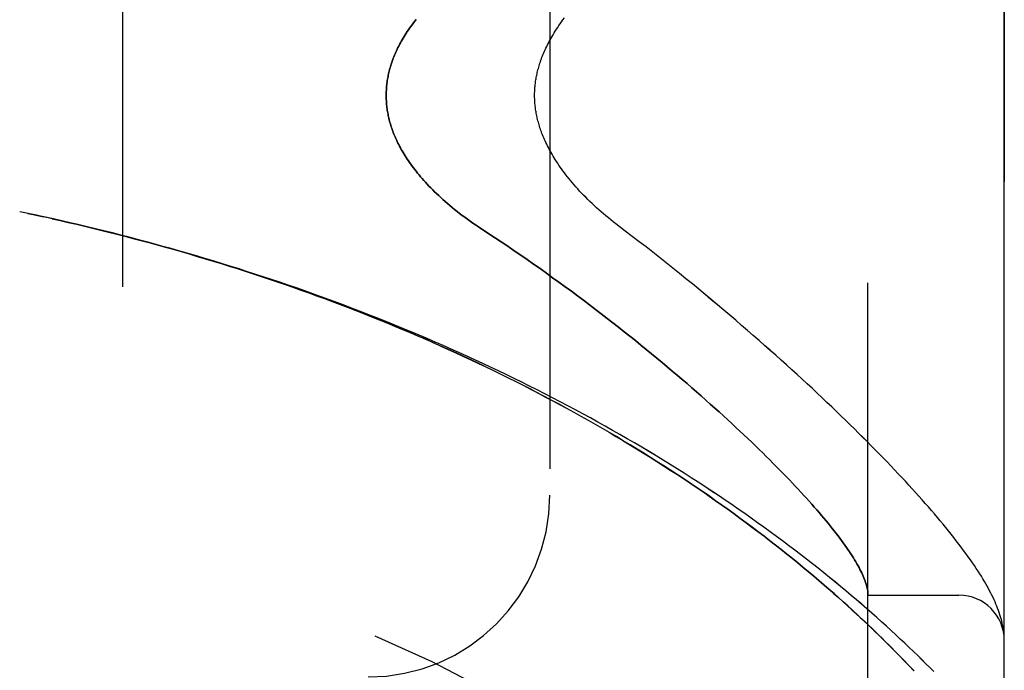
# Model space of a CAD drawing. Header units: inches. Extents: x 0 to 193, y 0 to 125.
# Tile 264 of 278: x 102.199 to 103.553, y 68.75 to 69.645. Entities that reach past the tile are written whole.
import ezdxf

# ---------------------------------------------------------------- set-up
doc = ezdxf.new("R2010")
doc.units = ezdxf.units.IN
doc.header["$LTSCALE"] = 10.635988
doc.header["$MEASUREMENT"] = 0
doc.linetypes.add('HIDDEN', pattern=[0.2, 0.1, -0.1])
doc.layers.add('LEFTHAND_DOOR_ASSEMBLY', color=7, linetype='CONTINUOUS')
doc.layers.add('RIGHTHAND_DOOR_ASSEMBLY', color=7, linetype='CONTINUOUS')

msp = doc.modelspace()

# ---------------------------------------------------------------- linework, layer by layer
at = {"layer": 'LEFTHAND_DOOR_ASSEMBLY', "color": 8, "linetype": 'HIDDEN'}
for p, q in [((103.3656, 68.2194), (103.3656, 70.8619)), ((103.5531, 68.5957), (103.5531, 70.4857)), ((102.3406, 70.3407), (102.3406, 68.7407)), ((102.9281, 70.0907), (102.9281, 68.9907)), ((102.2106, 69.3782), (102.1991, 69.3806)), ((102.2222, 69.3757), (102.2102, 69.3783)), ((103.3656, 68.8532), (103.4906, 68.8532)), ((103.5523, 68.803), (103.5521, 68.8041)), ((103.5523, 68.8023), (103.5523, 68.803)), ((103.5524, 68.8016), (103.5523, 68.8023)), ((103.5526, 68.7999), (103.5525, 68.8006)), ((103.5527, 68.7992), (103.5526, 68.7999)), ((103.5528, 68.7985), (103.5527, 68.7992)), ((103.5528, 68.7978), (103.5528, 68.7985)), ((103.5529, 68.7972), (103.5528, 68.7978)), ((103.4219, 68.7564), (103.4144, 68.7641)), ((103.429, 68.7489), (103.4219, 68.7564))]:
    msp.add_line(p, q, dxfattribs=at)
for points in [[(102.7442, 69.6451), (102.7423, 69.6427), (102.7405, 69.6403), (102.7387, 69.6379), (102.7369, 69.6355), (102.7353, 69.6331), (102.7337, 69.6308), (102.7321, 69.6284), (102.7306, 69.6261), (102.7291, 69.6238), (102.7277, 69.6216), (102.7264, 69.6193), (102.7251, 69.6171), (102.7238, 69.6149), (102.7226, 69.6127), (102.7215, 69.6106), (102.7204, 69.6084), (102.7193, 69.6063), (102.7183, 69.6041), (102.7173, 69.602), (102.7163, 69.6), (102.7154, 69.5979), (102.7146, 69.5958), (102.7137, 69.5938), (102.7129, 69.5918), (102.7122, 69.5898), (102.7115, 69.5878), (102.7108, 69.5858), (102.7101, 69.5838), (102.7095, 69.5819), (102.7089, 69.5799), (102.7083, 69.578), (102.7078, 69.576), (102.7073, 69.5741), (102.7068, 69.5722), (102.7064, 69.5703), (102.706, 69.5684), (102.7056, 69.5665), (102.7053, 69.5646), (102.7049, 69.5628), (102.7046, 69.5609), (102.7044, 69.559), (102.7041, 69.5572), (102.7039, 69.5553), (102.7037, 69.5535), (102.7036, 69.5516), (102.7034, 69.5498), (102.7033, 69.548), (102.7032, 69.5461), (102.7032, 69.5443), (102.7031, 69.5425), (102.7031, 69.5407), (102.7031, 69.5388), (102.7032, 69.537), (102.7032, 69.5352), (102.7033, 69.5333), (102.7034, 69.5315), (102.7036, 69.5297), (102.7037, 69.5278), (102.7039, 69.526), (102.7041, 69.5241), (102.7044, 69.5223), (102.7046, 69.5204), (102.7049, 69.5185), (102.7053, 69.5167), (102.7056, 69.5148), (102.706, 69.5129), (102.7064, 69.511), (102.7068, 69.5091), (102.7073, 69.5072), (102.7078, 69.5053), (102.7083, 69.5033), (102.7089, 69.5014), (102.7095, 69.4994), (102.7101, 69.4975), (102.7108, 69.4955), (102.7115, 69.4935), (102.7122, 69.4915), (102.7129, 69.4895), (102.7137, 69.4875), (102.7146, 69.4855), (102.7154, 69.4834), (102.7163, 69.4813), (102.7173, 69.4793), (102.7183, 69.4772), (102.7193, 69.475), (102.7204, 69.4729), (102.7215, 69.4707), (102.7226, 69.4686), (102.7238, 69.4664), (102.7251, 69.4642), (102.7264, 69.462), (102.7277, 69.4597), (102.7291, 69.4575), (102.7306, 69.4552), (102.7321, 69.4529), (102.7337, 69.4505), (102.7353, 69.4482), (102.7369, 69.4458), (102.7387, 69.4434), (102.7405, 69.441), (102.7423, 69.4386), (102.7442, 69.4362), (102.7462, 69.4337), (102.7483, 69.4312), (102.7504, 69.4287), (102.7525, 69.4262), (102.7548, 69.4236), (102.7571, 69.4211), (102.7595, 69.4185), (102.7619, 69.4159), (102.7644, 69.4133), (102.767, 69.4106), (102.7697, 69.408), (102.7725, 69.4053), (102.7753, 69.4027), (102.7782, 69.4), (102.7812, 69.3973), (102.7842, 69.3946), (102.7873, 69.3919), (102.7905, 69.3892), (102.7937, 69.3865), (102.7971, 69.3837), (102.8005, 69.381), (102.8039, 69.3783), (102.8074, 69.3756), (102.811, 69.373), (102.8147, 69.3703), (102.8184, 69.3676), (102.8222, 69.365), (102.826, 69.3624), (102.8298, 69.3598), (102.8429, 69.3512)], [(103.0319, 69.354), (103.0189, 69.3638), (103.0154, 69.3665), (103.012, 69.3693), (103.0086, 69.372), (103.0053, 69.3748), (103.0019, 69.3776), (102.9987, 69.3804), (102.9955, 69.3833), (102.9923, 69.3861), (102.9892, 69.389), (102.9861, 69.3918), (102.9831, 69.3947), (102.9802, 69.3976), (102.9774, 69.4005), (102.9746, 69.4033), (102.9718, 69.4062), (102.9691, 69.409), (102.9665, 69.4119), (102.964, 69.4147), (102.9616, 69.4175), (102.9592, 69.4203), (102.9568, 69.4231), (102.9546, 69.4259), (102.9524, 69.4287), (102.9502, 69.4314), (102.9482, 69.4341), (102.9462, 69.4368), (102.9443, 69.4394), (102.9424, 69.4421), (102.9406, 69.4447), (102.9389, 69.4472), (102.9372, 69.4498), (102.9356, 69.4523), (102.9341, 69.4548), (102.9326, 69.4572), (102.9312, 69.4596), (102.9298, 69.462), (102.9285, 69.4643), (102.9273, 69.4667), (102.9261, 69.469), (102.9249, 69.4712), (102.9238, 69.4735), (102.9228, 69.4757), (102.9217, 69.4779), (102.9208, 69.48), (102.9199, 69.4821), (102.919, 69.4842), (102.9181, 69.4863), (102.9173, 69.4883), (102.9166, 69.4904), (102.9159, 69.4923), (102.9152, 69.4943), (102.9145, 69.4962), (102.9139, 69.4982), (102.9133, 69.5), (102.9128, 69.5019), (102.9123, 69.5038), (102.9118, 69.5056), (102.9113, 69.5074), (102.9109, 69.5092), (102.9105, 69.5109), (102.9101, 69.5127), (102.9098, 69.5144), (102.9094, 69.5161), (102.9091, 69.5178), (102.9089, 69.5195), (102.9086, 69.5212), (102.9084, 69.5229), (102.9082, 69.5245), (102.908, 69.5262), (102.9078, 69.5278), (102.9077, 69.5294), (102.9075, 69.531), (102.9074, 69.5326), (102.9073, 69.5343), (102.9073, 69.5359), (102.9072, 69.5375), (102.9072, 69.539), (102.9072, 69.5406), (102.9072, 69.5422), (102.9072, 69.5438), (102.9073, 69.5454), (102.9073, 69.547), (102.9074, 69.5486), (102.9075, 69.5503), (102.9077, 69.5519), (102.9078, 69.5535), (102.908, 69.5551), (102.9082, 69.5568), (102.9084, 69.5584), (102.9086, 69.5601), (102.9089, 69.5618), (102.9091, 69.5635), (102.9094, 69.5652), (102.9098, 69.5669), (102.9101, 69.5686), (102.9105, 69.5704), (102.9109, 69.5721), (102.9113, 69.5739), (102.9118, 69.5757), (102.9123, 69.5775), (102.9128, 69.5794), (102.9133, 69.5813), (102.9139, 69.5831), (102.9145, 69.5851), (102.9152, 69.587), (102.9159, 69.589), (102.9166, 69.5909), (102.9173, 69.593), (102.9181, 69.595), (102.919, 69.5971), (102.9198, 69.5992), (102.9208, 69.6013), (102.9217, 69.6034), (102.9227, 69.6056), (102.9238, 69.6078), (102.9249, 69.6101), (102.9261, 69.6123), (102.9273, 69.6146), (102.9285, 69.617), (102.9298, 69.6193), (102.9312, 69.6217), (102.9326, 69.6241), (102.9341, 69.6265), (102.9356, 69.629), (102.9372, 69.6315), (102.9389, 69.6341), (102.9406, 69.6366), (102.9424, 69.6392), (102.9443, 69.6419), (102.9462, 69.6445), (102.9482, 69.6472)], [(103.4144, 68.7641), (103.4106, 68.7681), (103.4066, 68.7722), (103.4025, 68.7763), (103.3984, 68.7805), (103.3941, 68.7848), (103.3897, 68.7892), (103.3851, 68.7937), (103.3805, 68.7982), (103.3757, 68.8029), (103.3708, 68.8076), (103.3657, 68.8124), (103.3605, 68.8174), (103.3551, 68.8224), (103.3495, 68.8276), (103.3438, 68.8329), (103.3379, 68.8383), (103.3317, 68.8438), (103.3254, 68.8495), (103.3189, 68.8553), (103.3122, 68.8611), (103.3054, 68.8671), (103.2984, 68.8731), (103.2912, 68.8791), (103.284, 68.8852), (103.2766, 68.8913), (103.2692, 68.8975), (103.2617, 68.9036), (103.2541, 68.9097), (103.2464, 68.9159), (103.2386, 68.922), (103.2307, 68.9281), (103.2227, 68.9343), (103.2147, 68.9404), (103.2065, 68.9466), (103.1983, 68.9527), (103.19, 68.9588), (103.1817, 68.9649), (103.1732, 68.971), (103.1647, 68.9771), (103.1561, 68.9831), (103.1475, 68.9892), (103.1388, 68.9952), (103.13, 69.0012), (103.1211, 69.0072), (103.1122, 69.0132), (103.1032, 69.0191), (103.0941, 69.025), (103.085, 69.0309), (103.0758, 69.0368), (103.0666, 69.0426), (103.0573, 69.0484), (103.048, 69.0542), (103.0386, 69.0599), (103.0291, 69.0656), (103.0196, 69.0713), (103.01, 69.0769), (103.0004, 69.0825), (102.9908, 69.0881), (102.9811, 69.0936), (102.9713, 69.0991), (102.9615, 69.1046), (102.9517, 69.11), (102.9418, 69.1154), (102.9318, 69.1207), (102.9219, 69.126), (102.9118, 69.1312), (102.9018, 69.1365), (102.8917, 69.1416), (102.8816, 69.1468), (102.8714, 69.1519), (102.8612, 69.1569), (102.851, 69.1619), (102.8407, 69.1669), (102.8304, 69.1718), (102.82, 69.1767), (102.8097, 69.1815), (102.7993, 69.1863), (102.7889, 69.1911), (102.7784, 69.1958), (102.7679, 69.2004), (102.7574, 69.2051), (102.7468, 69.2096), (102.7363, 69.2142), (102.7257, 69.2186), (102.7151, 69.2231), (102.7044, 69.2275), (102.6938, 69.2318), (102.6831, 69.2361), (102.6724, 69.2404), (102.6616, 69.2446), (102.6509, 69.2487), (102.6401, 69.2529), (102.6293, 69.2569), (102.6185, 69.261), (102.6077, 69.2649), (102.5968, 69.2689), (102.586, 69.2728), (102.5751, 69.2766), (102.5642, 69.2804), (102.5533, 69.2842), (102.5423, 69.2879), (102.5314, 69.2915), (102.5205, 69.2951), (102.5095, 69.2987), (102.4985, 69.3022), (102.4875, 69.3057), (102.4765, 69.3092), (102.4655, 69.3126), (102.4545, 69.3159), (102.4434, 69.3192), (102.4324, 69.3225), (102.4213, 69.3257), (102.4103, 69.3288), (102.3992, 69.332), (102.3881, 69.335), (102.377, 69.3381), (102.366, 69.3411), (102.3549, 69.344), (102.3437, 69.3469), (102.3326, 69.3498), (102.3215, 69.3526), (102.3104, 69.3553), (102.2993, 69.3581), (102.2882, 69.3607), (102.277, 69.3634), (102.2659, 69.366), (102.2548, 69.3685), (102.2436, 69.371), (102.2325, 69.3735), (102.2214, 69.3759)], [(103.4562, 68.7481), (103.4508, 68.7535), (103.4453, 68.7589), (103.4398, 68.7645), (103.4341, 68.77), (103.4282, 68.7757), (103.4223, 68.7814), (103.4163, 68.7871), (103.4101, 68.7929), (103.4039, 68.7987), (103.3975, 68.8046), (103.391, 68.8105), (103.3844, 68.8165), (103.3777, 68.8225), (103.3709, 68.8285), (103.364, 68.8345), (103.3569, 68.8406), (103.3498, 68.8468), (103.3426, 68.8529), (103.3352, 68.8591), (103.3278, 68.8653), (103.3202, 68.8715), (103.3126, 68.8777), (103.3049, 68.884), (103.297, 68.8902), (103.2891, 68.8965), (103.2811, 68.9027), (103.273, 68.909), (103.2648, 68.9153), (103.2565, 68.9216), (103.2482, 68.9278), (103.2397, 68.9341), (103.2311, 68.9404), (103.2225, 68.9467), (103.2138, 68.9529), (103.205, 68.9592), (103.1961, 68.9654), (103.1872, 68.9716), (103.1782, 68.9778), (103.169, 68.984), (103.1599, 68.9902), (103.1506, 68.9964), (103.1413, 69.0025), (103.1319, 69.0086), (103.1225, 69.0147), (103.113, 69.0208), (103.1034, 69.0268), (103.0937, 69.0328), (103.084, 69.0388), (103.0743, 69.0448), (103.0644, 69.0507), (103.0546, 69.0566), (103.0446, 69.0625), (103.0346, 69.0683), (103.0246, 69.0741), (103.0145, 69.0799), (103.0043, 69.0856), (102.9941, 69.0913), (102.9839, 69.0969), (102.9736, 69.1025), (102.9632, 69.1081), (102.9528, 69.1137), (102.9424, 69.1192), (102.9319, 69.1246), (102.9214, 69.13), (102.9108, 69.1354), (102.9002, 69.1407), (102.8896, 69.146), (102.8789, 69.1513), (102.8682, 69.1565), (102.8575, 69.1616), (102.8467, 69.1668), (102.8359, 69.1718), (102.825, 69.1769), (102.8141, 69.1818), (102.8032, 69.1868), (102.7923, 69.1917), (102.7813, 69.1965), (102.7703, 69.2013), (102.7593, 69.2061), (102.7482, 69.2108), (102.7371, 69.2154), (102.726, 69.22), (102.7149, 69.2246), (102.7037, 69.2291), (102.6926, 69.2336), (102.6814, 69.238), (102.6701, 69.2424), (102.6589, 69.2467), (102.6476, 69.251), (102.6363, 69.2552), (102.625, 69.2594), (102.6137, 69.2636), (102.6024, 69.2676), (102.591, 69.2717), (102.5796, 69.2757), (102.5683, 69.2796), (102.5569, 69.2835), (102.5454, 69.2874), (102.534, 69.2912), (102.5226, 69.2949), (102.5111, 69.2986), (102.4996, 69.3023), (102.4882, 69.3059), (102.4767, 69.3094), (102.4652, 69.313), (102.4537, 69.3164), (102.4421, 69.3198), (102.4306, 69.3232), (102.4191, 69.3265), (102.4075, 69.3298), (102.396, 69.333), (102.3844, 69.3362), (102.3728, 69.3393), (102.3613, 69.3424), (102.3497, 69.3455), (102.3381, 69.3484), (102.3265, 69.3514), (102.3149, 69.3543), (102.3034, 69.3571), (102.2918, 69.3599), (102.2802, 69.3627), (102.2686, 69.3654), (102.257, 69.368), (102.2454, 69.3707), (102.2338, 69.3732), (102.2222, 69.3757)], [(103.5521, 68.8041), (103.5517, 68.8067), (103.5513, 68.8094), (103.5507, 68.8121), (103.5501, 68.8149), (103.5495, 68.8177), (103.5487, 68.8206), (103.5479, 68.8234), (103.547, 68.8263), (103.546, 68.8292), (103.545, 68.8322), (103.5439, 68.8351), (103.5428, 68.838), (103.5416, 68.841), (103.5403, 68.8439), (103.539, 68.8469), (103.5376, 68.85), (103.5361, 68.853), (103.5345, 68.8561), (103.5329, 68.8592), (103.5312, 68.8624), (103.5295, 68.8656), (103.5276, 68.8689), (103.5257, 68.8722), (103.5236, 68.8756), (103.5215, 68.8791), (103.5193, 68.8826), (103.517, 68.8862), (103.5145, 68.89), (103.512, 68.8938), (103.5093, 68.8978), (103.5064, 68.9019), (103.5035, 68.906), (103.5004, 68.9103), (103.4972, 68.9146), (103.4939, 68.919), (103.4906, 68.9235), (103.4871, 68.928), (103.4836, 68.9325), (103.48, 68.937), (103.4764, 68.9416), (103.4727, 68.9461), (103.4689, 68.9508), (103.465, 68.9554), (103.461, 68.9601), (103.457, 68.9649), (103.4529, 68.9697), (103.4487, 68.9745), (103.4444, 68.9794), (103.44, 68.9844), (103.4356, 68.9893), (103.4311, 68.9944), (103.4265, 68.9994), (103.4218, 69.0046), (103.417, 69.0098), (103.4122, 69.015), (103.4072, 69.0203), (103.4022, 69.0256), (103.397, 69.031), (103.3918, 69.0364), (103.3865, 69.0419), (103.3811, 69.0475), (103.3757, 69.0531), (103.3701, 69.0588), (103.3644, 69.0645), (103.3587, 69.0702), (103.3528, 69.0761), (103.3469, 69.0819), (103.3408, 69.0879), (103.3347, 69.0939), (103.3285, 69.0999), (103.3222, 69.106), (103.3157, 69.1122), (103.3092, 69.1184), (103.3026, 69.1246), (103.2959, 69.1309), (103.2891, 69.1373), (103.2822, 69.1437), (103.2752, 69.1501), (103.2681, 69.1567), (103.2609, 69.1632), (103.2537, 69.1698), (103.2463, 69.1765), (103.2388, 69.1832), (103.2312, 69.1899), (103.2235, 69.1967), (103.2158, 69.2036), (103.2079, 69.2105), (103.1999, 69.2174), (103.1919, 69.2243), (103.1837, 69.2313), (103.1755, 69.2384), (103.1672, 69.2454), (103.1588, 69.2525), (103.1502, 69.2596), (103.1416, 69.2668), (103.1329, 69.274), (103.1241, 69.2812), (103.1153, 69.2884), (103.1063, 69.2957), (103.0973, 69.3029), (103.0882, 69.3102), (103.079, 69.3175), (103.0697, 69.3248), (103.0604, 69.3321), (103.0509, 69.3394), (103.0415, 69.3467), (103.0319, 69.354)], [(102.8429, 69.3512), (102.852, 69.3452), (102.8611, 69.3392), (102.8702, 69.3331), (102.8792, 69.327), (102.8881, 69.3209), (102.897, 69.3147), (102.9058, 69.3085), (102.9146, 69.3023), (102.9234, 69.2961), (102.932, 69.2899), (102.9407, 69.2837), (102.9492, 69.2774), (102.9577, 69.2712), (102.9661, 69.265), (102.9744, 69.2588), (102.9827, 69.2525), (102.9908, 69.2463), (102.9989, 69.2401), (103.0069, 69.2339), (103.0149, 69.2278), (103.0227, 69.2216), (103.0305, 69.2155), (103.0382, 69.2094), (103.0458, 69.2033), (103.0533, 69.1972), (103.0607, 69.1912), (103.068, 69.1852), (103.0753, 69.1792), (103.0824, 69.1733), (103.0895, 69.1674), (103.0964, 69.1615), (103.1033, 69.1557), (103.1101, 69.1499), (103.1168, 69.1442), (103.1234, 69.1385), (103.1299, 69.1328), (103.1363, 69.1272), (103.1426, 69.1216), (103.1488, 69.1161), (103.1549, 69.1106), (103.1609, 69.1052), (103.1668, 69.0998), (103.1727, 69.0945), (103.1784, 69.0892), (103.184, 69.084), (103.1896, 69.0788), (103.195, 69.0737), (103.2004, 69.0686), (103.2057, 69.0636), (103.2108, 69.0586), (103.2159, 69.0537), (103.2209, 69.0488), (103.2258, 69.044), (103.2306, 69.0392), (103.2353, 69.0345), (103.2399, 69.0299), (103.2444, 69.0253), (103.2489, 69.0207), (103.2532, 69.0162), (103.2575, 69.0118), (103.2616, 69.0074), (103.2657, 69.0031), (103.2697, 68.9988), (103.2736, 68.9946), (103.2774, 68.9905), (103.2812, 68.9864), (103.2848, 68.9823), (103.2884, 68.9784), (103.2918, 68.9744), (103.2952, 68.9705), (103.2985, 68.9667), (103.3017, 68.9629), (103.3048, 68.9592), (103.3079, 68.9556), (103.3109, 68.952), (103.3137, 68.9484), (103.3165, 68.9449), (103.3193, 68.9415), (103.3219, 68.9381), (103.3244, 68.9348), (103.3269, 68.9315), (103.3293, 68.9283), (103.3316, 68.9251), (103.3339, 68.922), (103.336, 68.9189), (103.3381, 68.9159), (103.3401, 68.9129), (103.342, 68.91), (103.3439, 68.9072), (103.3456, 68.9044), (103.3473, 68.9016), (103.3489, 68.8989), (103.3505, 68.8963), (103.3519, 68.8937), (103.3533, 68.8911), (103.3546, 68.8886), (103.3559, 68.8862), (103.357, 68.8838), (103.3581, 68.8815), (103.3591, 68.8792), (103.36, 68.8769), (103.3609, 68.8747), (103.3617, 68.8726), (103.3624, 68.8705), (103.3631, 68.8684), (103.3636, 68.8665), (103.3641, 68.8645), (103.3645, 68.8626), (103.3649, 68.8608), (103.3652, 68.859), (103.3654, 68.8572)], [(103.3654, 68.8572), (103.3654, 68.8567), (103.3655, 68.8562), (103.3655, 68.8558), (103.3655, 68.8554), (103.3656, 68.8551), (103.3656, 68.8547), (103.3656, 68.8544), (103.3656, 68.8541)], [(103.5525, 68.8006), (103.5525, 68.8009), (103.5524, 68.8016)], [(103.5531, 68.7917), (103.5531, 68.7921), (103.5531, 68.7924), (103.5531, 68.7928), (103.5531, 68.7932), (103.5531, 68.7936), (103.553, 68.7939), (103.553, 68.7943), (103.553, 68.7947), (103.553, 68.795), (103.553, 68.7954), (103.553, 68.7958), (103.5529, 68.7961), (103.5529, 68.7965), (103.5529, 68.7972)]]:
    msp.add_lwpolyline(points, dxfattribs=at)
for centre, radius, start, end in [((101.5531, 66.2655), 2.7751, 43.8884, 90), ((102.6781, 68.9907), 0.25, 270, 360), ((103.4906, 68.7907), 0.0625, 0, 90)]:
    msp.add_arc(centre, radius, start, end, dxfattribs=at)
at = {"layer": 'RIGHTHAND_DOOR_ASSEMBLY', "color": 8, "linetype": 'HIDDEN'}
for p, q in [((103.3656, 70.8619), (103.3656, 68.2194)), ((103.5531, 70.4857), (103.5531, 68.5957)), ((102.3406, 70.3407), (102.3406, 68.7407)), ((102.9281, 70.0907), (102.9281, 68.9907)), ((102.2106, 69.3782), (102.1991, 69.3806)), ((102.2102, 69.3783), (102.2222, 69.3757)), ((102.2213, 69.3759), (102.2325, 69.3735)), ((102.2338, 69.3732), (102.2222, 69.3757)), ((103.3656, 68.8532), (103.4906, 68.8532)), ((103.5523, 68.803), (103.5521, 68.8041)), ((103.5523, 68.8023), (103.5523, 68.803)), ((103.5524, 68.8016), (103.5523, 68.8023)), ((103.5526, 68.7999), (103.5525, 68.8006)), ((103.5527, 68.7992), (103.5526, 68.7999)), ((103.5528, 68.7985), (103.5527, 68.7992)), ((103.5528, 68.7979), (103.5528, 68.7985)), ((103.5529, 68.7972), (103.5528, 68.7979)), ((103.5529, 68.7965), (103.5529, 68.7972)), ((103.4142, 68.7643), (103.4217, 68.7565)), ((103.4217, 68.7565), (103.4288, 68.749))]:
    msp.add_line(p, q, dxfattribs=at)
for points in [[(102.8429, 69.3512), (102.8298, 69.3598), (102.826, 69.3624), (102.8222, 69.365), (102.8184, 69.3676), (102.8147, 69.3703), (102.811, 69.373), (102.8074, 69.3756), (102.8039, 69.3783), (102.8005, 69.381), (102.7971, 69.3837), (102.7937, 69.3865), (102.7905, 69.3892), (102.7873, 69.3919), (102.7842, 69.3946), (102.7812, 69.3973), (102.7782, 69.4), (102.7753, 69.4027), (102.7725, 69.4053), (102.7697, 69.408), (102.767, 69.4106), (102.7644, 69.4133), (102.7619, 69.4159), (102.7595, 69.4185), (102.7571, 69.4211), (102.7548, 69.4236), (102.7525, 69.4262), (102.7504, 69.4287), (102.7483, 69.4312), (102.7462, 69.4337), (102.7442, 69.4362), (102.7423, 69.4386), (102.7405, 69.441), (102.7387, 69.4434), (102.7369, 69.4458), (102.7353, 69.4482), (102.7337, 69.4505), (102.7321, 69.4529), (102.7306, 69.4552), (102.7291, 69.4575), (102.7277, 69.4597), (102.7264, 69.462), (102.7251, 69.4642), (102.7238, 69.4664), (102.7226, 69.4686), (102.7215, 69.4707), (102.7204, 69.4729), (102.7193, 69.475), (102.7183, 69.4772), (102.7173, 69.4793), (102.7163, 69.4813), (102.7154, 69.4834), (102.7146, 69.4855), (102.7137, 69.4875), (102.7129, 69.4895), (102.7122, 69.4915), (102.7115, 69.4935), (102.7108, 69.4955), (102.7101, 69.4975), (102.7095, 69.4994), (102.7089, 69.5014), (102.7083, 69.5033), (102.7078, 69.5053), (102.7073, 69.5072), (102.7068, 69.5091), (102.7064, 69.511), (102.706, 69.5129), (102.7056, 69.5148), (102.7053, 69.5167), (102.7049, 69.5185), (102.7046, 69.5204), (102.7044, 69.5223), (102.7041, 69.5241), (102.7039, 69.526), (102.7037, 69.5278), (102.7036, 69.5297), (102.7034, 69.5315), (102.7033, 69.5333), (102.7032, 69.5352), (102.7032, 69.537), (102.7031, 69.5388), (102.7031, 69.5407), (102.7031, 69.5425), (102.7032, 69.5443), (102.7032, 69.5461), (102.7033, 69.548), (102.7034, 69.5498), (102.7036, 69.5516), (102.7037, 69.5535), (102.7039, 69.5553), (102.7041, 69.5572), (102.7044, 69.559), (102.7046, 69.5609), (102.7049, 69.5628), (102.7053, 69.5646), (102.7056, 69.5665), (102.706, 69.5684), (102.7064, 69.5703), (102.7068, 69.5722), (102.7073, 69.5741), (102.7078, 69.576), (102.7083, 69.578), (102.7089, 69.5799), (102.7095, 69.5819), (102.7101, 69.5838), (102.7108, 69.5858), (102.7115, 69.5878), (102.7122, 69.5898), (102.7129, 69.5918), (102.7137, 69.5938), (102.7146, 69.5958), (102.7154, 69.5979), (102.7163, 69.6), (102.7173, 69.602), (102.7183, 69.6041), (102.7193, 69.6063), (102.7204, 69.6084), (102.7215, 69.6106), (102.7226, 69.6127), (102.7238, 69.6149), (102.7251, 69.6171), (102.7264, 69.6193), (102.7277, 69.6216), (102.7291, 69.6238), (102.7306, 69.6261), (102.7321, 69.6284), (102.7337, 69.6308), (102.7353, 69.6331), (102.7369, 69.6355), (102.7387, 69.6379), (102.7405, 69.6403), (102.7423, 69.6427), (102.7442, 69.6451)], [(103.0319, 69.354), (103.0189, 69.3638), (103.0154, 69.3665), (103.012, 69.3693), (103.0086, 69.372), (103.0052, 69.3748), (103.0019, 69.3776), (102.9987, 69.3804), (102.9955, 69.3833), (102.9923, 69.3861), (102.9892, 69.389), (102.9861, 69.3919), (102.9831, 69.3947), (102.9802, 69.3976), (102.9773, 69.4005), (102.9745, 69.4033), (102.9718, 69.4062), (102.9691, 69.4091), (102.9665, 69.4119), (102.964, 69.4147), (102.9615, 69.4175), (102.9591, 69.4204), (102.9568, 69.4231), (102.9546, 69.4259), (102.9524, 69.4287), (102.9502, 69.4314), (102.9482, 69.4341), (102.9462, 69.4368), (102.9443, 69.4394), (102.9424, 69.4421), (102.9406, 69.4447), (102.9389, 69.4472), (102.9372, 69.4498), (102.9356, 69.4523), (102.9341, 69.4548), (102.9326, 69.4572), (102.9312, 69.4596), (102.9298, 69.462), (102.9285, 69.4643), (102.9273, 69.4667), (102.9261, 69.469), (102.9249, 69.4712), (102.9238, 69.4735), (102.9227, 69.4757), (102.9217, 69.4779), (102.9208, 69.48), (102.9198, 69.4821), (102.919, 69.4842), (102.9181, 69.4863), (102.9173, 69.4884), (102.9166, 69.4904), (102.9159, 69.4924), (102.9152, 69.4943), (102.9145, 69.4962), (102.9139, 69.4982), (102.9133, 69.5001), (102.9128, 69.5019), (102.9123, 69.5038), (102.9118, 69.5056), (102.9113, 69.5074), (102.9109, 69.5092), (102.9105, 69.5109), (102.9101, 69.5127), (102.9098, 69.5144), (102.9094, 69.5161), (102.9091, 69.5178), (102.9089, 69.5195), (102.9086, 69.5212), (102.9084, 69.5229), (102.9082, 69.5245), (102.908, 69.5262), (102.9078, 69.5278), (102.9077, 69.5294), (102.9075, 69.531), (102.9074, 69.5327), (102.9073, 69.5343), (102.9073, 69.5359), (102.9072, 69.5375), (102.9072, 69.5391), (102.9072, 69.5407), (102.9072, 69.5423), (102.9072, 69.5438), (102.9073, 69.5454), (102.9073, 69.5471), (102.9074, 69.5487), (102.9075, 69.5503), (102.9077, 69.5519), (102.9078, 69.5535), (102.908, 69.5551), (102.9082, 69.5568), (102.9084, 69.5584), (102.9086, 69.5601), (102.9089, 69.5618), (102.9091, 69.5635), (102.9094, 69.5652), (102.9098, 69.5669), (102.9101, 69.5686), (102.9105, 69.5704), (102.9109, 69.5721), (102.9113, 69.5739), (102.9118, 69.5757), (102.9123, 69.5775), (102.9128, 69.5794), (102.9133, 69.5813), (102.9139, 69.5831), (102.9145, 69.5851), (102.9152, 69.587), (102.9159, 69.589), (102.9166, 69.5909), (102.9173, 69.593), (102.9181, 69.595), (102.919, 69.5971), (102.9199, 69.5992), (102.9208, 69.6013), (102.9217, 69.6034), (102.9228, 69.6056), (102.9238, 69.6078), (102.9249, 69.6101), (102.9261, 69.6123), (102.9273, 69.6146), (102.9285, 69.617), (102.9298, 69.6193), (102.9312, 69.6217), (102.9326, 69.6241), (102.9341, 69.6265), (102.9356, 69.629), (102.9372, 69.6315), (102.9389, 69.6341), (102.9406, 69.6366), (102.9424, 69.6392), (102.9443, 69.6419), (102.9462, 69.6445), (102.9482, 69.6472)], [(103.4562, 68.7481), (103.4508, 68.7535), (103.4454, 68.7589), (103.4398, 68.7644), (103.4341, 68.77), (103.4283, 68.7756), (103.4223, 68.7813), (103.4163, 68.7871), (103.4101, 68.7929), (103.4039, 68.7987), (103.3975, 68.8046), (103.391, 68.8105), (103.3844, 68.8164), (103.3777, 68.8224), (103.3709, 68.8285), (103.364, 68.8345), (103.357, 68.8406), (103.3498, 68.8467), (103.3426, 68.8529), (103.3353, 68.8591), (103.3278, 68.8653), (103.3203, 68.8715), (103.3126, 68.8777), (103.3049, 68.8839), (103.2971, 68.8902), (103.2891, 68.8965), (103.2811, 68.9027), (103.273, 68.909), (103.2648, 68.9153), (103.2565, 68.9215), (103.2482, 68.9278), (103.2397, 68.9341), (103.2312, 68.9404), (103.2225, 68.9466), (103.2138, 68.9529), (103.205, 68.9591), (103.1962, 68.9654), (103.1872, 68.9716), (103.1782, 68.9778), (103.1691, 68.984), (103.1599, 68.9902), (103.1507, 68.9964), (103.1413, 69.0025), (103.132, 69.0086), (103.1225, 69.0147), (103.113, 69.0208), (103.1034, 69.0268), (103.0938, 69.0328), (103.084, 69.0388), (103.0743, 69.0448), (103.0645, 69.0507), (103.0546, 69.0566), (103.0446, 69.0625), (103.0346, 69.0683), (103.0246, 69.0741), (103.0145, 69.0798), (103.0043, 69.0856), (102.9941, 69.0913), (102.9839, 69.0969), (102.9736, 69.1025), (102.9632, 69.1081), (102.9529, 69.1136), (102.9424, 69.1191), (102.9319, 69.1246), (102.9214, 69.13), (102.9109, 69.1354), (102.9003, 69.1407), (102.8896, 69.146), (102.8789, 69.1513), (102.8682, 69.1565), (102.8575, 69.1616), (102.8467, 69.1667), (102.8359, 69.1718), (102.825, 69.1768), (102.8142, 69.1818), (102.8032, 69.1868), (102.7923, 69.1917), (102.7813, 69.1965), (102.7703, 69.2013), (102.7593, 69.2061), (102.7482, 69.2108), (102.7372, 69.2154), (102.726, 69.22), (102.7149, 69.2246), (102.7038, 69.2291), (102.6926, 69.2336), (102.6814, 69.238), (102.6701, 69.2424), (102.6589, 69.2467), (102.6476, 69.251), (102.6364, 69.2552), (102.625, 69.2594), (102.6137, 69.2635), (102.6024, 69.2676), (102.591, 69.2717), (102.5797, 69.2757), (102.5683, 69.2796), (102.5569, 69.2835), (102.5455, 69.2874), (102.534, 69.2912), (102.5226, 69.2949), (102.5111, 69.2986), (102.4997, 69.3023), (102.4882, 69.3059), (102.4767, 69.3094), (102.4652, 69.313), (102.4537, 69.3164), (102.4421, 69.3198), (102.4306, 69.3232), (102.4191, 69.3265), (102.4075, 69.3298), (102.396, 69.333), (102.3844, 69.3362), (102.3729, 69.3393), (102.3613, 69.3424), (102.3497, 69.3455), (102.3381, 69.3484), (102.3265, 69.3514), (102.315, 69.3543), (102.3034, 69.3571), (102.2918, 69.3599), (102.2802, 69.3627), (102.2686, 69.3654), (102.257, 69.368), (102.2454, 69.3707), (102.2325, 69.3735)], [(102.2436, 69.371), (102.2547, 69.3685), (102.2659, 69.366), (102.277, 69.3634), (102.2881, 69.3608), (102.2992, 69.3581), (102.3103, 69.3554), (102.3214, 69.3526), (102.3326, 69.3498), (102.3437, 69.3469), (102.3548, 69.344), (102.3658, 69.3411), (102.3769, 69.3381), (102.388, 69.3351), (102.3991, 69.332), (102.4101, 69.3289), (102.4212, 69.3257), (102.4322, 69.3225), (102.4433, 69.3192), (102.4543, 69.316), (102.4653, 69.3126), (102.4763, 69.3092), (102.4873, 69.3058), (102.4983, 69.3023), (102.5093, 69.2988), (102.5202, 69.2952), (102.5312, 69.2916), (102.5421, 69.2879), (102.553, 69.2842), (102.564, 69.2805), (102.5748, 69.2767), (102.5857, 69.2728), (102.5966, 69.269), (102.6074, 69.265), (102.6182, 69.2611), (102.629, 69.257), (102.6398, 69.253), (102.6506, 69.2488), (102.6613, 69.2447), (102.6721, 69.2405), (102.6828, 69.2362), (102.6935, 69.2319), (102.7041, 69.2276), (102.7147, 69.2232), (102.7254, 69.2188), (102.7359, 69.2143), (102.7465, 69.2098), (102.757, 69.2052), (102.7676, 69.2006), (102.778, 69.1959), (102.7885, 69.1912), (102.7989, 69.1865), (102.8093, 69.1817), (102.8197, 69.1769), (102.83, 69.172), (102.8403, 69.1671), (102.8506, 69.1621), (102.8608, 69.1571), (102.871, 69.1521), (102.8812, 69.147), (102.8913, 69.1419), (102.9014, 69.1367), (102.9114, 69.1315), (102.9214, 69.1262), (102.9314, 69.1209), (102.9413, 69.1156), (102.9512, 69.1102), (102.9611, 69.1048), (102.9709, 69.0994), (102.9806, 69.0939), (102.9903, 69.0883), (103, 69.0828), (103.0096, 69.0772), (103.0191, 69.0715), (103.0286, 69.0659), (103.0381, 69.0602), (103.0475, 69.0545), (103.0568, 69.0487), (103.0661, 69.0429), (103.0753, 69.0371), (103.0845, 69.0312), (103.0936, 69.0253), (103.1027, 69.0194), (103.1117, 69.0135), (103.1206, 69.0075), (103.1295, 69.0016), (103.1383, 68.9956), (103.147, 68.9895), (103.1556, 68.9835), (103.1642, 68.9774), (103.1727, 68.9714), (103.1812, 68.9653), (103.1895, 68.9592), (103.1978, 68.9531), (103.206, 68.9469), (103.2142, 68.9408), (103.2222, 68.9347), (103.2302, 68.9285), (103.238, 68.9224), (103.2458, 68.9163), (103.2535, 68.9101), (103.2612, 68.904), (103.2687, 68.8979), (103.2761, 68.8918), (103.2835, 68.8856), (103.2907, 68.8796), (103.2979, 68.8735), (103.3049, 68.8675), (103.3117, 68.8615), (103.3184, 68.8556), (103.325, 68.8499), (103.3313, 68.8442), (103.3375, 68.8386), (103.3434, 68.8332), (103.3492, 68.8279), (103.3548, 68.8227), (103.3602, 68.8177), (103.3654, 68.8127), (103.3705, 68.8079), (103.3754, 68.8031), (103.3802, 68.7985), (103.3849, 68.7939), (103.3894, 68.7894), (103.3939, 68.785), (103.3982, 68.7807), (103.4023, 68.7765), (103.4064, 68.7724), (103.4104, 68.7683), (103.4142, 68.7643)], [(103.5521, 68.8041), (103.5517, 68.8067), (103.5513, 68.8094), (103.5507, 68.8121), (103.5501, 68.8149), (103.5495, 68.8177), (103.5487, 68.8206), (103.5479, 68.8235), (103.547, 68.8263), (103.546, 68.8292), (103.545, 68.8322), (103.5439, 68.8351), (103.5428, 68.838), (103.5416, 68.841), (103.5403, 68.8439), (103.539, 68.8469), (103.5376, 68.85), (103.5361, 68.853), (103.5345, 68.8561), (103.5329, 68.8592), (103.5312, 68.8624), (103.5294, 68.8656), (103.5276, 68.8689), (103.5257, 68.8722), (103.5236, 68.8756), (103.5215, 68.8791), (103.5193, 68.8826), (103.517, 68.8863), (103.5145, 68.89), (103.5119, 68.8938), (103.5093, 68.8978), (103.5064, 68.9019), (103.5035, 68.906), (103.5004, 68.9103), (103.4972, 68.9146), (103.4939, 68.919), (103.4906, 68.9235), (103.4871, 68.928), (103.4836, 68.9325), (103.48, 68.937), (103.4764, 68.9416), (103.4726, 68.9461), (103.4688, 68.9508), (103.465, 68.9554), (103.461, 68.9601), (103.457, 68.9649), (103.4529, 68.9697), (103.4487, 68.9745), (103.4444, 68.9794), (103.44, 68.9844), (103.4356, 68.9893), (103.4311, 68.9944), (103.4265, 68.9995), (103.4218, 69.0046), (103.417, 69.0098), (103.4122, 69.015), (103.4072, 69.0203), (103.4022, 69.0256), (103.397, 69.031), (103.3918, 69.0365), (103.3865, 69.042), (103.3811, 69.0475), (103.3757, 69.0531), (103.3701, 69.0588), (103.3644, 69.0645), (103.3587, 69.0703), (103.3528, 69.0761), (103.3469, 69.082), (103.3408, 69.0879), (103.3347, 69.0939), (103.3285, 69.0999), (103.3221, 69.106), (103.3157, 69.1122), (103.3092, 69.1184), (103.3026, 69.1246), (103.2959, 69.1309), (103.2891, 69.1373), (103.2822, 69.1437), (103.2752, 69.1502), (103.2681, 69.1567), (103.2609, 69.1632), (103.2536, 69.1698), (103.2463, 69.1765), (103.2388, 69.1832), (103.2312, 69.19), (103.2235, 69.1967), (103.2158, 69.2036), (103.2079, 69.2105), (103.1999, 69.2174), (103.1919, 69.2243), (103.1837, 69.2313), (103.1755, 69.2384), (103.1672, 69.2454), (103.1587, 69.2525), (103.1502, 69.2597), (103.1416, 69.2668), (103.1329, 69.274), (103.1241, 69.2812), (103.1153, 69.2884), (103.1063, 69.2957), (103.0973, 69.3029), (103.0882, 69.3102), (103.079, 69.3175), (103.0697, 69.3248), (103.0604, 69.3321), (103.0509, 69.3394), (103.0414, 69.3467), (103.0319, 69.354)], [(103.3654, 68.8572), (103.3652, 68.859), (103.3649, 68.8608), (103.3645, 68.8626), (103.3641, 68.8645), (103.3636, 68.8665), (103.3631, 68.8684), (103.3624, 68.8705), (103.3617, 68.8726), (103.3609, 68.8747), (103.36, 68.8769), (103.3591, 68.8792), (103.3581, 68.8815), (103.357, 68.8838), (103.3559, 68.8862), (103.3546, 68.8886), (103.3533, 68.8911), (103.3519, 68.8937), (103.3505, 68.8963), (103.3489, 68.8989), (103.3473, 68.9016), (103.3456, 68.9044), (103.3439, 68.9072), (103.342, 68.91), (103.3401, 68.9129), (103.3381, 68.9159), (103.336, 68.9189), (103.3339, 68.922), (103.3316, 68.9251), (103.3293, 68.9283), (103.3269, 68.9315), (103.3244, 68.9348), (103.3219, 68.9381), (103.3193, 68.9415), (103.3165, 68.9449), (103.3137, 68.9484), (103.3109, 68.952), (103.3079, 68.9556), (103.3048, 68.9592), (103.3017, 68.9629), (103.2985, 68.9667), (103.2952, 68.9705), (103.2918, 68.9744), (103.2884, 68.9784), (103.2848, 68.9823), (103.2812, 68.9864), (103.2774, 68.9905), (103.2736, 68.9946), (103.2697, 68.9988), (103.2657, 69.0031), (103.2616, 69.0074), (103.2575, 69.0118), (103.2532, 69.0162), (103.2489, 69.0207), (103.2444, 69.0253), (103.2399, 69.0299), (103.2353, 69.0345), (103.2306, 69.0392), (103.2258, 69.044), (103.2209, 69.0488), (103.2159, 69.0537), (103.2108, 69.0586), (103.2057, 69.0636), (103.2004, 69.0686), (103.195, 69.0737), (103.1896, 69.0788), (103.184, 69.084), (103.1784, 69.0892), (103.1727, 69.0945), (103.1668, 69.0998), (103.1609, 69.1052), (103.1549, 69.1106), (103.1488, 69.1161), (103.1426, 69.1216), (103.1363, 69.1272), (103.1299, 69.1328), (103.1234, 69.1385), (103.1168, 69.1442), (103.1101, 69.1499), (103.1033, 69.1557), (103.0964, 69.1615), (103.0895, 69.1674), (103.0824, 69.1733), (103.0753, 69.1792), (103.068, 69.1852), (103.0607, 69.1912), (103.0533, 69.1972), (103.0458, 69.2033), (103.0382, 69.2094), (103.0305, 69.2155), (103.0227, 69.2216), (103.0149, 69.2278), (103.0069, 69.2339), (102.9989, 69.2401), (102.9908, 69.2463), (102.9827, 69.2525), (102.9744, 69.2588), (102.9661, 69.265), (102.9577, 69.2712), (102.9492, 69.2774), (102.9407, 69.2837), (102.932, 69.2899), (102.9234, 69.2961), (102.9146, 69.3023), (102.9058, 69.3085), (102.897, 69.3147), (102.8881, 69.3209), (102.8792, 69.327), (102.8702, 69.3331), (102.8611, 69.3392), (102.852, 69.3452), (102.8429, 69.3512)], [(103.3656, 68.8541), (103.3656, 68.8544), (103.3656, 68.8547), (103.3656, 68.8551), (103.3655, 68.8554), (103.3655, 68.8558), (103.3655, 68.8562), (103.3654, 68.8567), (103.3654, 68.8572)], [(103.5525, 68.8006), (103.5525, 68.8009), (103.5524, 68.8016)], [(103.5531, 68.7917), (103.5531, 68.7921), (103.5531, 68.7925), (103.5531, 68.7928), (103.5531, 68.7932), (103.5531, 68.7936), (103.553, 68.7939), (103.553, 68.7943), (103.553, 68.7947), (103.553, 68.795), (103.553, 68.7954), (103.553, 68.7958), (103.5529, 68.7965)]]:
    msp.add_lwpolyline(points, dxfattribs=at)
for centre, radius, start, end in [((101.5531, 66.2655), 2.7751, 43.8884, 90), ((102.6781, 68.9907), 0.25, 270, 360), ((103.4906, 68.7907), 0.0625, 0, 90)]:
    msp.add_arc(centre, radius, start, end, dxfattribs=at)

doc.saveas('drawing.dxf')
